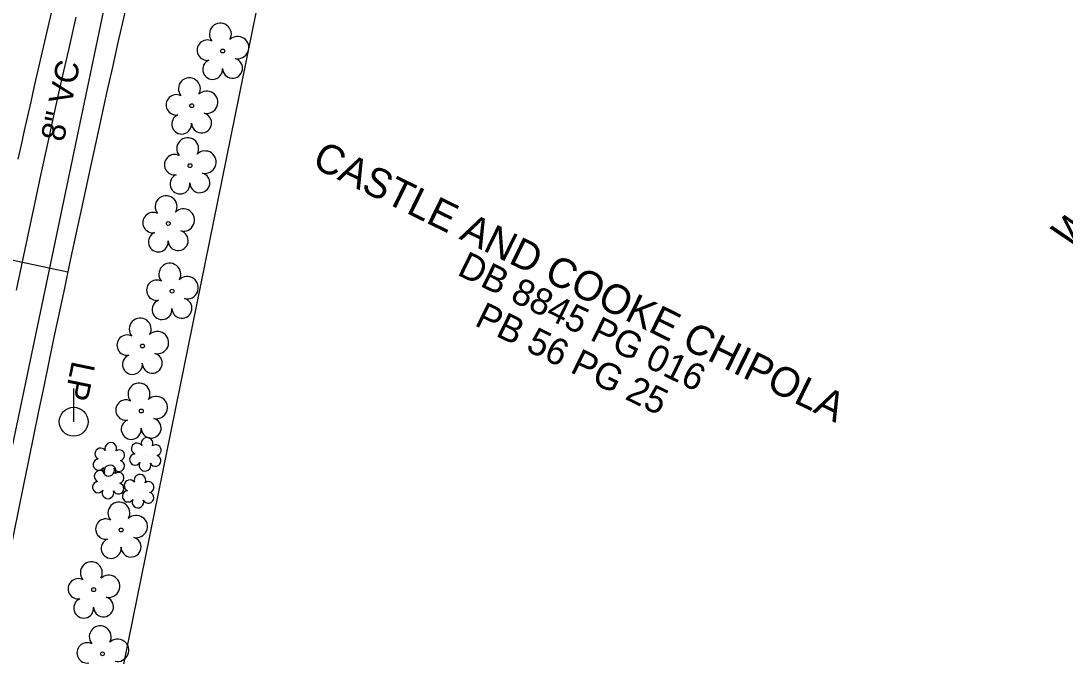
# Model space of a CAD drawing. Extents: x 1516784 to 1522736, y 634838 to 639369.
# Drawn here: x 1520579.8 to 1520757, y 638601 to 638708.8 of the extents above; entities that cross this region are included whole.
import ezdxf

# ---------------------------------------------------------------- set-up
doc = ezdxf.new("R2010")
doc.units = 0
for name, color, linetype in [('COGO Default Point Elevation', 7, 'Continuous'), ('COGO Default Point Number', 7, 'Continuous'), ('Exist Building', 7, 'Continuous'), ('Exist Environmental Wetland Boundary Text', 7, 'Continuous'), ('Exist Property Deed Book Text', 7, 'Continuous'), ('Exist Property Owner Text', 7, 'Continuous'), ('Exist Right of Way Line', 7, 'Continuous'), ('Exist Right of Way Width CELL', 7, 'Continuous'), ('Exist Utilities Other Pole Text', 7, 'Continuous'), ('Exist Utilities Power Pole CELL', 7, 'Continuous'), ('Exist Utilities Sanitary Sewer UG Line', 7, 'Continuous'), ('Exist Utilities Sanitary Sewer UG Line Text', 7, 'Continuous'), ('Exist Utilities Telephone UG Conduit SUE LOS B Text', 7, 'Continuous'), ('Exist Vegetation Shrub CELL', 7, 'Continuous'), ('Exist Vegetation Tree CELL', 7, 'Continuous')]:
    doc.layers.add(name, color=color, linetype=linetype)

msp = doc.modelspace()

# ---------------------------------------------------------------- linework, layer by layer
at = {"layer": 'COGO Default Point Elevation'}
msp.add_lwpolyline([(1520579.33, 638685.33), (1520579.87, 638687.77), (1520580.41, 638690.21), (1520580.95, 638692.65), (1520581.49, 638695.09), (1520582.03, 638697.53), (1520582.14, 638698.03), (1520582.71, 638700.47), (1520583.28, 638702.9), (1520583.85, 638705.33), (1520584.41, 638707.77), (1520584.98, 638710.2)], dxfattribs=at)
at = {"layer": 'COGO Default Point Number'}
msp.add_lwpolyline([(1520589.09, 638709.43), (1520587.83, 638703.88), (1520586.63, 638698.55), (1520585.49, 638693.46), (1520584.34, 638688.22), (1520583.18, 638682.84), (1520582.09, 638677.78), (1520580.03, 638668.17), (1520578.97, 638663.1)], dxfattribs=at)
at = {"layer": 'Exist Building'}
msp.add_lwpolyline([(1520578.55, 638507.74), (1520628.44, 638753.1), (1520785.56, 638721.15), (1520735.68, 638475.79)], close=True, dxfattribs=at)
at = {"layer": 'Exist Environmental Wetland Boundary Text'}
msp.add_arc((1524257.18, 637884.74), 3800, 164.44356, 171.45942, dxfattribs=at)
at = {"layer": 'Exist Right of Way Line'}
msp.add_arc((1524257.18, 637884.74), 3751.74, 166.39166, 170.56172, dxfattribs=at)
at = {"layer": 'Exist Right of Way Width CELL'}
msp.add_line((1520587.73, 638666.18), (1520529.67, 638678.54), dxfattribs=at)
at = {"layer": 'Exist Utilities Power Pole CELL'}
for q in [(1520588.73, 638646.4), (1520588.73, 638640.77)]:
    msp.add_line((1520588.73, 638640.77), q, dxfattribs=at)
msp.add_circle((1520588.73, 638640.77), 2.45, dxfattribs=at)
at = {"layer": 'Exist Utilities Sanitary Sewer UG Line'}
msp.add_line((1520609.95, 638787.64), (1520559.22, 638545.87), dxfattribs=at)
at = {"layer": 'Exist Vegetation Shrub CELL'}
for p, q in [((1520600.97, 638635.05), (1520600.97, 638635.05)), ((1520594.79, 638634.2), (1520594.79, 638634.2)), ((1520594.68, 638630.37), (1520594.68, 638630.37)), ((1520599.75, 638628.8), (1520599.75, 638628.8))]:
    msp.add_line(p, q, dxfattribs=at)
for centre, radius, start, end in [((1520601.2, 638637.1), 0.99, 334.8391, 200.4717), ((1520593.31, 638635.33), 0.968, 35.8908, 245.4216), ((1520595.02, 638636.24), 0.99, 334.8391, 200.4717), ((1520599.49, 638636.18), 0.968, 35.8908, 245.4216), ((1520602.64, 638635.92), 0.929, 284.4567, 126.0861), ((1520592.99, 638633.5), 0.955, 95.1099, 327.9534), ((1520596.46, 638635.07), 0.929, 284.4567, 126.0861), ((1520599.17, 638634.35), 0.955, 95.1099, 327.9534), ((1520602.61, 638634.13), 0.937, 204.9913, 73.4601), ((1520594.66, 638632.52), 0.984, 151.2797, 21.387), ((1520594.9, 638632.41), 0.99, 334.8391, 200.4717), ((1520596.43, 638633.27), 0.937, 204.9913, 73.4601), ((1520600.84, 638633.37), 0.984, 151.2797, 21.387), ((1520593.19, 638631.5), 0.968, 35.8908, 245.4216), ((1520596.35, 638631.24), 0.929, 284.4567, 126.0861), ((1520598.27, 638629.93), 0.968, 35.8908, 245.4216), ((1520599.98, 638630.84), 0.99, 334.8391, 200.4717), ((1520592.88, 638629.67), 0.955, 95.1099, 327.9534), ((1520594.55, 638628.69), 0.984, 151.2797, 21.387), ((1520596.31, 638629.44), 0.937, 204.9913, 73.4601), ((1520601.43, 638629.67), 0.929, 284.4567, 126.0861), ((1520597.95, 638628.1), 0.955, 95.1099, 327.9534), ((1520599.63, 638627.12), 0.984, 151.2797, 21.387), ((1520601.39, 638627.87), 0.937, 204.9913, 73.4601)]:
    msp.add_arc(centre, radius, start, end, dxfattribs=at)
at = {"layer": 'Exist Vegetation Tree CELL'}
for p, q in [((1520614.02, 638703.69), (1520614.02, 638703.69)), ((1520608.76, 638694.41), (1520608.76, 638694.41)), ((1520608.47, 638684.24), (1520608.47, 638684.24)), ((1520604.79, 638674.41), (1520604.79, 638674.41)), ((1520605.43, 638662.93), (1520605.43, 638662.93)), ((1520600.4, 638653.62), (1520600.4, 638653.62)), ((1520600.21, 638642.59), (1520600.21, 638642.59)), ((1520596.8, 638622.39), (1520596.8, 638622.39)), ((1520592.12, 638612.26), (1520592.12, 638612.26)), ((1520593.63, 638601.38), (1520593.63, 638601.38))]:
    msp.add_line(p, q, dxfattribs=at)
for centre in [(1520614.02, 638703.69), (1520608.76, 638694.41), (1520608.47, 638684.24), (1520604.79, 638674.41), (1520605.43, 638662.93), (1520600.4, 638653.62), (1520600.21, 638642.59), (1520596.8, 638622.39), (1520592.12, 638612.26), (1520593.63, 638601.38)]:
    msp.add_circle(centre, 0.326, dxfattribs=at)
for centre, radius, start, end in [((1520613.63, 638706.56), 1.86, 330.1651, 219.7134), ((1520611.41, 638703.84), 1.73, 62.6636, 279.3457), ((1520616.56, 638704.28), 1.9, 257.1011, 134.1999), ((1520612.31, 638700.57), 1.69, 111.5671, 6.231), ((1520615.69, 638700.79), 1.7, 181.2822, 74.56), ((1520608.37, 638697.28), 1.86, 330.1651, 219.7134), ((1520611.3, 638695), 1.9, 257.1011, 134.1999), ((1520606.15, 638694.56), 1.73, 62.6636, 279.3457), ((1520610.43, 638691.51), 1.7, 181.2822, 74.56), ((1520607.05, 638691.29), 1.69, 111.5671, 6.231), ((1520608.08, 638687.12), 1.86, 330.1651, 219.7134), ((1520605.86, 638684.4), 1.73, 62.6636, 279.3457), ((1520611.02, 638684.83), 1.9, 257.1011, 134.1999), ((1520606.77, 638681.12), 1.69, 111.5671, 6.231), ((1520610.14, 638681.34), 1.7, 181.2822, 74.56), ((1520604.41, 638677.28), 1.86, 330.1651, 219.7134), ((1520602.19, 638674.56), 1.73, 62.6636, 279.3457), ((1520607.34, 638675), 1.9, 257.1011, 134.1999), ((1520603.09, 638671.29), 1.69, 111.5671, 6.231), ((1520606.46, 638671.51), 1.7, 181.2822, 74.56), ((1520605.05, 638665.81), 1.86, 330.1651, 219.7134), ((1520602.83, 638663.09), 1.73, 62.6636, 279.3457), ((1520607.98, 638663.52), 1.9, 257.1011, 134.1999), ((1520603.73, 638659.81), 1.69, 111.5671, 6.231), ((1520607.1, 638660.03), 1.7, 181.2822, 74.56), ((1520600.02, 638656.49), 1.86, 330.1651, 219.7134), ((1520602.95, 638654.21), 1.9, 257.1011, 134.1999), ((1520597.8, 638653.77), 1.73, 62.6636, 279.3457), ((1520602.07, 638650.72), 1.7, 181.2822, 74.56), ((1520598.7, 638650.5), 1.69, 111.5671, 6.231), ((1520599.82, 638645.47), 1.86, 330.1651, 219.7134), ((1520602.76, 638643.18), 1.9, 257.1011, 134.1999), ((1520597.6, 638642.75), 1.73, 62.6636, 279.3457), ((1520598.5, 638639.47), 1.69, 111.5671, 6.231), ((1520601.88, 638639.69), 1.7, 181.2822, 74.56), ((1520596.41, 638625.27), 1.86, 330.1651, 219.7134), ((1520594.19, 638622.55), 1.73, 62.6636, 279.3457), ((1520599.35, 638622.98), 1.9, 257.1011, 134.1999), ((1520595.09, 638619.27), 1.69, 111.5671, 6.231), ((1520598.47, 638619.5), 1.7, 181.2822, 74.56), ((1520591.73, 638615.13), 1.86, 330.1651, 219.7134), ((1520589.51, 638612.41), 1.73, 62.6636, 279.3457), ((1520594.67, 638612.84), 1.9, 257.1011, 134.1999), ((1520590.42, 638609.13), 1.69, 111.5671, 6.231), ((1520593.79, 638609.36), 1.7, 181.2822, 74.56), ((1520593.24, 638604.25), 1.86, 330.1651, 219.7134), ((1520591.02, 638601.53), 1.73, 62.6636, 279.3457), ((1520596.18, 638601.97), 1.9, 257.1011, 134.1999)]:
    msp.add_arc(centre, radius, start, end, dxfattribs=at)

# ---------------------------------------------------------------- texts
at = {"layer": 'Exist Property Deed Book Text'}
for s, p in [('DB 8845 PG 016', (1520653.63, 638665.79)), ('PB 56 PG 25', (1520656.58, 638657.19))]:
    msp.add_text(s, height=4.5, rotation=333.9377, dxfattribs=at).set_placement(p)
at = {"layer": 'Exist Property Owner Text'}
msp.add_text('CASTLE AND COOKE CHIPOLA', height=5, rotation=333.9377, dxfattribs=at).set_placement((1520628.97, 638684.12))
at = {"layer": 'Exist Utilities Other Pole Text'}
msp.add_text('LP', height=4, rotation=258.3168, dxfattribs=at).set_placement((1520588.48, 638651.24))
at = {"layer": 'Exist Utilities Sanitary Sewer UG Line Text'}
msp.add_text('8" VC', height=4, rotation=78.1494, dxfattribs=at).set_placement((1520587.03, 638688.14))
at = {"layer": 'Exist Utilities Telephone UG Conduit SUE LOS B Text'}
msp.add_text('Windstream Communications Inc.,', height=5, rotation=40.871, dxfattribs=at).set_placement((1520757.58, 638669.83))

doc.saveas('drawing.dxf')
